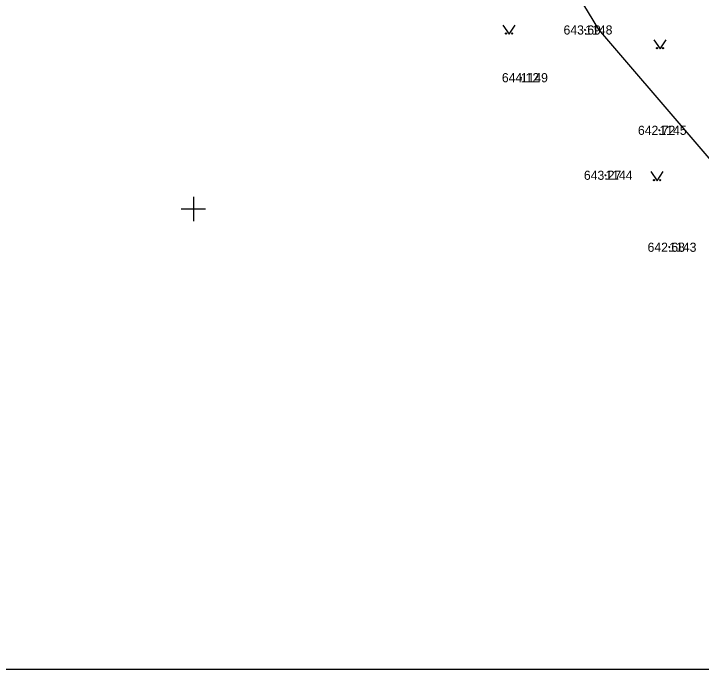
# Model space of a CAD drawing. Extents: x -844765 to -843273, y -997542 to -995529.
# Drawn here: x -844114.8 to -844058.3, y -996937.8 to -996884 of the extents above; entities that cross this region are included whole.
import ezdxf

# ---------------------------------------------------------------- set-up
doc = ezdxf.new("R2010")
doc.units = 0
for name, color, linetype in [('Dno', 7, 'Continuous'), ('Osa', 7, 'Continuous'), ('Rámeček', 7, 'Continuous'), ('Sítě podzemní nerozlišené', 7, 'Continuous'), ('Vrstva 63', 7, 'Continuous'), ('Číslo bodu', 7, 'Continuous'), ('Řezy', 7, 'Continuous')]:
    doc.layers.add(name, color=color, linetype=linetype)

msp = doc.modelspace()

# ---------------------------------------------------------------- linework, layer by layer
at = {"layer": 'Dno'}
for points in [[(-844074.577, -996884.883), (-844074.077, -996885.633), (-844073.577, -996884.883)], [(-844062.181, -996886.087), (-844061.681, -996886.837), (-844061.181, -996886.087)], [(-844062.422, -996896.924), (-844061.922, -996897.674), (-844061.422, -996896.924)]]:
    msp.add_lwpolyline(points, dxfattribs=at)
for centre in [(-844074.327, -996885.583), (-844073.827, -996885.583), (-844061.931, -996886.787), (-844061.431, -996886.787), (-844062.172, -996897.624), (-844061.672, -996897.624)]:
    msp.add_circle(centre, 0.05, dxfattribs=at)
at = {"layer": 'Osa'}
msp.add_lwpolyline([(-844043.745, -996912.055), (-844059.135, -996894.103), (-844066.715, -996885.255), (-844071.805, -996876.855), (-844077.67, -996868.535), (-844084.493, -996861.61), (-844091.315, -996854.685), (-844096.425, -996850.63), (-844117.335, -996840.69), (-844124.833, -996835.468), (-844132.33, -996830.245), (-844138.88, -996825.095), (-844146.295, -996813.655), (-844154.54, -996793.89), (-844157.297, -996786.633), (-844160.055, -996779.375), (-844161.945, -996775.05), (-844165.76, -996767.925), (-844170.988, -996758.843), (-844176.215, -996749.76), (-844186.045, -996733.625)], dxfattribs=at)
at = {"layer": 'Rámeček'}
for p, q in [((-844100, -996899), (-844100, -996901)), ((-844099, -996900), (-844101, -996900))]:
    msp.add_line(p, q, dxfattribs=at)
at = {"layer": 'Sítě podzemní nerozlišené'}
for p, q in [((-844067.82, -996885.29), (-844067.87, -996885.24)), ((-844067.82, -996885.29), (-844067.87, -996885.34)), ((-844067.82, -996885.29), (-844067.77, -996885.24)), ((-844067.82, -996885.29), (-844067.77, -996885.34)), ((-844073.12, -996889.21), (-844073.17, -996889.16)), ((-844073.12, -996889.21), (-844073.17, -996889.26)), ((-844073.12, -996889.21), (-844073.07, -996889.16)), ((-844073.12, -996889.21), (-844073.07, -996889.26)), ((-844061.73, -996893.53), (-844061.78, -996893.48)), ((-844061.73, -996893.53), (-844061.78, -996893.58)), ((-844061.73, -996893.53), (-844061.68, -996893.48)), ((-844061.73, -996893.53), (-844061.68, -996893.58)), ((-844066.17, -996897.22), (-844066.22, -996897.17)), ((-844066.17, -996897.22), (-844066.22, -996897.27)), ((-844066.17, -996897.22), (-844066.12, -996897.17)), ((-844066.17, -996897.22), (-844066.12, -996897.27)), ((-844060.92, -996903.13), (-844060.97, -996903.08)), ((-844060.92, -996903.13), (-844060.97, -996903.18)), ((-844060.92, -996903.13), (-844060.87, -996903.08)), ((-844060.92, -996903.13), (-844060.87, -996903.18))]:
    msp.add_line(p, q, dxfattribs=at)
at = {"layer": 'Vrstva 63'}
msp.add_lwpolyline([(-844201.344, -996937.781), (-844011.344, -996937.781), (-844011.344, -996795.281), (-844201.344, -996795.281)], close=True, dxfattribs=at)

# ---------------------------------------------------------------- texts
at = {"layer": 'Číslo bodu'}
for s, p in [('1148', (-844067.82, -996885.665)), ('1149', (-844073.12, -996889.585)), ('1145', (-844061.73, -996893.905)), ('1144', (-844066.17, -996897.595)), ('1143', (-844060.92, -996903.505))]:
    msp.add_text(s, height=0.75, dxfattribs=at).set_placement(p)
at = {"layer": 'Řezy'}
for s, p in [('643.69', (-844069.606, -996885.665)), ('644.12', (-844074.67, -996889.585)), ('642.72', (-844063.493, -996893.905)), ('643.27', (-844067.933, -996897.595)), ('642.68', (-844062.703, -996903.505))]:
    msp.add_text(s, height=0.75, dxfattribs=at).set_placement(p)

doc.saveas('drawing.dxf')
